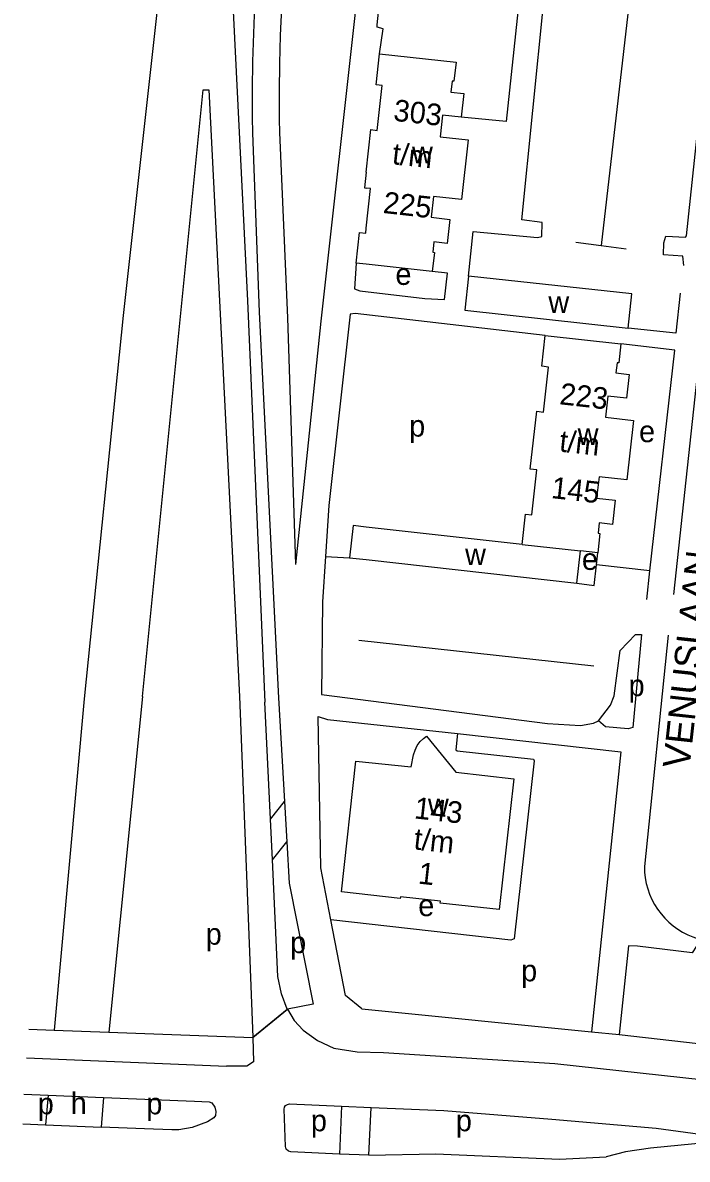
# Model space of a CAD drawing. Extents: x 161936 to 163647, y 386450 to 388633.
# Drawn here: x 161936.3 to 162059.5, y 386507.5 to 386718.3 of the extents above; entities that cross this region are included whole.
import ezdxf

# ---------------------------------------------------------------- set-up
doc = ezdxf.new("R2010")
doc.units = 0
for name, color, linetype in [('BLT_Basislijn', 7, 'Continuous'), ('BLT_Bebouwing', 7, 'Continuous'), ('BLT_Centroide', 7, 'Continuous'), ('BLT_Huisnummer_reeks', 7, 'Continuous'), ('BLT_Onderverdeling_panden', 7, 'Continuous'), ('BLT_Straatnaam', 7, 'Continuous'), ('BLT_Vlakafsluiter', 7, 'Continuous')]:
    doc.layers.add(name, color=color, linetype=linetype)

msp = doc.modelspace()

# ---------------------------------------------------------------- linework, layer by layer
at = {"layer": 'BLT_Basislijn'}
for p, q in [((161969.1, 386791.65), (161954.9, 386664)), ((162005.76, 386790.38), (161991.56, 386662.94)), ((162048.74, 386721.58), (162043.59, 386676.99)), ((161978.89, 386697.88), (161980.12, 386664.64)), ((161983.89, 386697.97), (161985.42, 386663.58)), ((162038.87, 386677.6), (162043.59, 386676.99)), ((162043.59, 386676.99), (162048.24, 386676.39)), ((161978, 386666.76), (161981.18, 386592.24)), ((162063, 386667.82), (162056.98, 386612.23)), ((161954.9, 386664), (161947.7, 386592.87)), ((161980.12, 386664.64), (161983.72, 386593.09)), ((161985.42, 386663.58), (161986.9, 386617.81)), ((161991.56, 386662.94), (161986.9, 386617.81)), ((162042.69, 386617.76), (162042.94, 386619.97)), ((161992.45, 386619.29), (161996.93, 386619.06)), ((162056.03, 386604.72), (162051.6, 386561.79)), ((161998.65, 386603.78), (162042.19, 386599.04)), ((161947.7, 386592.87), (161942.11, 386531.4)), ((161958.51, 386593.3), (161952.27, 386531.04)), ((161976.52, 386593.3), (161978.97, 386530.09)), ((161982.22, 386570.57), (161981.18, 386592.24)), ((161992.82, 386589.04), (162016.95, 386586.47)), ((161982.22, 386570.57), (161984.84, 386573.83)), ((161982.59, 386563.03), (161982.22, 386570.57)), ((161982.59, 386563.03), (161985.27, 386566.37)), ((161993.46, 386551.89), (161991.61, 386561.55)), ((161999.18, 386535.39), (162041.78, 386531.13)), ((161937.43, 386531.57), (161942.11, 386531.4)), ((161942.11, 386531.4), (161952.27, 386531.04)), ((161952.27, 386531.04), (161978.97, 386530.03)), ((162041.78, 386531.13), (162046.94, 386530.62)), ((161978.97, 386530.09), (161978.97, 386530.03)), ((161937.02, 386526.27), (161974.06, 386524.72)), ((161936.5, 386519.51), (161940.99, 386519.33)), ((161940.99, 386519.33), (161940.49, 386513.84)), ((161940.99, 386519.33), (161951.3, 386518.92)), ((161951.3, 386518.92), (161950.85, 386513.44)), ((161951.3, 386518.92), (161968.12, 386518.24)), ((161995.4, 386517.3), (161995.03, 386508.43)), ((161995.4, 386517.3), (162000.89, 386517.06)), ((162000.5, 386508.24), (162000.89, 386517.06)), ((161936.29, 386514.01), (161940.49, 386513.84)), ((161940.49, 386513.84), (161950.85, 386513.44)), ((162000.5, 386508.24), (161995.03, 386508.43))]:
    msp.add_line(p, q, dxfattribs=at)
for points in [[(161979.27, 386791.22), (161974.82, 386749.02), (161974.4, 386739.26), (161978, 386666.76)], [(162025.5, 386767.21), (162033.01, 386766.29), (162025.93, 386700), (162017.59, 386700.8)], [(162002.47, 386712.57), (162003.14, 386717.2), (162002.01, 386717.49), (162002.04, 386717.93), (162005.74, 386753.08)], [(161981.67, 386747.43), (161981.04, 386742.27), (161980.49, 386737.1), (161980.01, 386731.92), (161979.62, 386726.74), (161979.31, 386721.55), (161979.07, 386716.36), (161978.92, 386711.16), (161978.85, 386705.96), (161978.86, 386700.76), (161978.89, 386697.88)], [(161986.63, 386746.79), (161986, 386741.66), (161985.45, 386736.53), (161984.99, 386731.39), (161984.6, 386726.25), (161984.29, 386721.1), (161984.06, 386715.94), (161983.91, 386710.78), (161983.85, 386705.62), (161983.86, 386700.47), (161983.89, 386697.97)], [(162019, 386671.33), (162019.83, 386679.57), (162031.77, 386678.47), (162032.57, 386678.66), (162032.64, 386681.27), (162028.88, 386681.78), (162032.97, 386722.33), (162033.3, 386722.89), (162036.08, 386722.89), (162048.74, 386721.58)], [(162058.89, 386673.28), (162058.73, 386675), (162055.17, 386675.25), (162055.23, 386677.48), (162055.56, 386678.72), (162059.24, 386678.55), (162059.4, 386678.8), (162063.55, 386717.82), (162063.51, 386719.81), (162058.31, 386720.58)], [(161958.51, 386593.3), (161969.74, 386705.87), (161970.8, 386705.87), (161976.52, 386593.3)], [(161998.12, 386673.75), (161997.81, 386668.94), (161998.81, 386668.57), (162010.88, 386667.18), (162014.52, 386667.01), (162015.1, 386671.84), (162012.26, 386672.18)], [(162058.25, 386668.18), (162057.44, 386660.71), (162048.57, 386661.68)], [(162033.21, 386660.3), (161997.97, 386664.38), (161997.01, 386664.29), (161993.07, 386628.73), (161992.45, 386619.29)], [(162052.59, 386616.65), (162057.23, 386657.61), (162047.24, 386658.73)], [(161992.45, 386619.29), (161991.9, 386610.88), (161991.71, 386593.72), (162033.64, 386588.34), (162039.73, 386587.91), (162042.15, 386588.36), (162043.11, 386588.83)], [(162039.08, 386614.37), (162042.26, 386613.9), (162042.69, 386617.76)], [(162052.59, 386616.65), (162042.69, 386617.76)], [(162052.02, 386611.32), (162052.59, 386616.65)], [(162043.11, 386588.83), (162045.33, 386591.69), (162045.98, 386593.47), (162047.11, 386601.88), (162049.92, 386604.84), (162051.07, 386604.8), (162049.45, 386587.59), (162048.57, 386587.33), (162044.41, 386587.72), (162043.11, 386588.83)], [(161983.72, 386593.09), (161984.84, 386573.83)], [(161991.61, 386561.55), (161991.09, 386589.6), (161992.82, 386589.04)], [(162016.95, 386586.47), (162016.65, 386583.42), (162016.88, 386583.26), (162031.04, 386581.67), (162031.15, 386581.37), (162027.44, 386548.34), (162026.81, 386548.14), (161993.46, 386551.89)], [(162016.95, 386586.47), (162047.25, 386583.06), (162041.78, 386531.13)], [(161984.84, 386573.83), (161985.27, 386566.37)], [(161985.27, 386566.37), (161985.72, 386558.68), (161990.17, 386536.21), (161985.37, 386535.28)], [(161985.35, 386535.33), (161984.27, 386538.13), (161983.63, 386541.35), (161982.59, 386563.03)], [(162051.6, 386561.79), (162051.63, 386560.74), (162051.75, 386559.69), (162051.95, 386558.65), (162052.22, 386557.63), (162052.57, 386556.63), (162052.99, 386555.66), (162053.49, 386554.73), (162054.05, 386553.84), (162054.68, 386552.99), (162055.38, 386552.2), (162056.13, 386551.45), (162056.93, 386550.77), (162057.79, 386550.15), (162058.69, 386549.6), (162059.63, 386549.11), (162060.6, 386548.7), (162061.6, 386548.36), (162062.07, 386548.23)], [(161999.18, 386535.39), (161996.14, 386537.85), (161993.46, 386551.89)], [(162062.07, 386548.23), (162060.47, 386545.77), (162050.29, 386546.98)], [(162050.29, 386546.98), (162048.65, 386547.06), (162046.94, 386530.62)], [(161985.37, 386535.28), (161985.35, 386535.33)], [(161985.37, 386535.28), (161986.66, 386533.22), (161988.29, 386531.42), (161990.97, 386529.48), (161994.02, 386528.08), (161998.34, 386527.41), (162003.23, 386527.24), (162035, 386525.22), (162090.94, 386519.08), (162162.33, 386511.25)], [(161978.97, 386530.03), (161979.12, 386525.55), (161977.84, 386524.74), (161974.06, 386524.72)], [(162046.94, 386530.62), (162156, 386518.17), (162157.49, 386518.17), (162158.72, 386518.43)], [(161968.12, 386518.24), (161970.85, 386518.14), (161971.38, 386517.91), (161971.92, 386517.14), (161972.13, 386516.35), (161972.04, 386515.55), (161971.76, 386515.15), (161970.55, 386514.4), (161967.71, 386513.35), (161965.27, 386512.94), (161963.93, 386512.93), (161958.88, 386513.13), (161950.85, 386513.44)], [(161995.03, 386508.43), (161985.99, 386508.83), (161985.59, 386508.94), (161985.18, 386509.33), (161985.04, 386509.81), (161984.78, 386516.73), (161984.86, 386517.12), (161985.06, 386517.43), (161985.37, 386517.64), (161985.78, 386517.74), (161995.4, 386517.3)], [(162000.89, 386517.06), (162014.4, 386516.51), (162034.4, 386514.9), (162053.8, 386513.21), (162069.18, 386511.15)], [(162069.18, 386511.15), (162052.74, 386509.52), (162048.07, 386508.82), (162044.53, 386507.88)], [(162000.5, 386508.24), (162012.93, 386508.49), (162035.85, 386507.46), (162044.53, 386507.88)]]:
    msp.add_lwpolyline(points, dxfattribs=at)
at = {"layer": 'BLT_Bebouwing'}
for p, q in [((162000, 386673.54), (161998.12, 386673.75)), ((162012.26, 386672.18), (162000, 386673.54)), ((162039.08, 386614.37), (162039.74, 386620.33)), ((162042.94, 386619.97), (162039.74, 386620.33))]:
    msp.add_line(p, q, dxfattribs=at)
for points in [[(162000, 386690.61), (162000.88, 386698.5), (162002.04, 386698.37), (162002.97, 386706.69), (162001.83, 386706.81), (162002.47, 386712.57)], [(162002.47, 386712.57), (162016.66, 386711), (162016.27, 386707.47), (162015.94, 386707.51), (162015.71, 386705.46), (162018.08, 386705.2), (162017.59, 386700.8)], [(162017.59, 386700.8), (162014.16, 386701.19), (162013.71, 386697.16), (162018.89, 386696.59), (162017.66, 386685.52), (162012.5, 386686.09), (162012.07, 386682.23), (162015.53, 386681.84), (162015.03, 386677.38), (162012.54, 386677.66), (162012.33, 386675.76), (162012.66, 386675.73), (162012.26, 386672.18)], [(162000, 386690.61), (161999.68, 386687.69), (162000, 386687.66)], [(162000, 386680.19), (162000.82, 386687.57), (162000, 386687.66)], [(161998.12, 386673.75), (161998.76, 386679.44), (161999.9, 386679.31), (162000, 386680.19)], [(162019, 386671.33), (162018.31, 386664.99), (162048.57, 386661.68)], [(162048.57, 386661.68), (162049.27, 386668.03), (162019, 386671.33)], [(162028.9, 386621.54), (162029.52, 386627.13), (162030.73, 386627), (162031.66, 386635.37), (162030.42, 386635.51), (162031.62, 386646.24), (162032.86, 386646.1), (162033.79, 386654.45), (162032.57, 386654.59), (162033.21, 386660.3)], [(162033.21, 386660.3), (162047.24, 386658.73)], [(162047.24, 386658.73), (162046.84, 386655.21), (162046.52, 386655.24), (162046.31, 386653.35), (162048.8, 386653.07), (162048.3, 386648.65), (162044.82, 386649.03), (162044.41, 386645.13), (162049.55, 386644.56), (162048.32, 386633.52), (162043.18, 386634.09), (162042.7, 386630.13), (162046.19, 386629.74), (162045.69, 386625.25), (162043.23, 386625.53), (162043.01, 386623.6), (162043.34, 386623.56), (162042.94, 386619.97)], [(162028.9, 386621.54), (162000, 386624.75), (161997.6, 386625.02), (161996.93, 386619.06)], [(161996.93, 386619.06), (162000, 386618.72), (162039.08, 386614.37)]]:
    msp.add_lwpolyline(points, dxfattribs=at)
msp.add_lwpolyline([(161998.09, 386581.34), (162008.33, 386580.27), (162008.76, 386582.49), (162009.05, 386583.37), (162009.48, 386584.2), (162010.03, 386584.96), (162010.6, 386585.54), (162011.16, 386585.97), (162016.61, 386579.28), (162027.37, 386578.07), (162024.68, 386553.78), (162013.74, 386555), (162013.78, 386555.33), (162006.33, 386556.16), (162006.3, 386555.85), (161995.4, 386557.05)], close=True, dxfattribs=at)
at = {"layer": 'BLT_Onderverdeling_panden'}
msp.add_line((162028.9, 386621.54), (162039.74, 386620.33), dxfattribs=at)
at = {"layer": 'BLT_Vlakafsluiter'}
for p, q in [((161978.97, 386530.09), (161985.35, 386535.33)), ((161978.97, 386530.03), (161985.37, 386535.28))]:
    msp.add_line(p, q, dxfattribs=at)

# ---------------------------------------------------------------- texts
at = {"layer": 'BLT_Centroide'}
for s, p in [('w', (162008.5, 386692.25)), ('e', (162005.42, 386669.69)), ('w', (162033.79, 386664.5)), ('p', (162007.97, 386641.54)), ('w', (162039.22, 386640)), ('e', (162050.61, 386640.51)), ('w', (162018.34, 386617.69)), ('e', (162040.01, 386616.81)), ('p', (162048.67, 386593.38)), ('w', (162011.45, 386571.27)), ('e', (162009.65, 386552.57)), ('p', (161970.23, 386547.27)), ('p', (161985.89, 386545.69)), ('p', (162028.74, 386540.47)), ('p', (161939.08, 386515.79)), ('h', (161945.19, 386515.86)), ('p', (161959.22, 386515.79)), ('p', (161989.74, 386512.65)), ('p', (162016.63, 386512.65))]:
    msp.add_text(s, height=4, dxfattribs=at).set_placement(p)
at = {"layer": 'BLT_Huisnummer_reeks'}
for s, rotation, p in [('303', 353.6576, (162004.92, 386700.17)), ('t/m', 353.6834, (162004.7, 386692.12)), ('225', 353.6526, (162003.01, 386683.05)), ('223', 353.6468, (162035.74, 386647.56)), ('t/m', 353.6834, (162035.7, 386638.8)), ('145', 353.6523, (162034.19, 386630.15)), ('143', 353.6805, (162008.78, 386570.72)), ('t/m', 353.6834, (162008.7, 386564.98)), ('1', 353.6818, (162009.51, 386558.62))]:
    msp.add_text(s, height=4, rotation=rotation, dxfattribs=at).set_placement(p)
at = {"layer": 'BLT_Straatnaam'}
msp.add_text('VENUSLAAN', height=5, rotation=83.7343, dxfattribs=at).set_placement((162059.96, 386579.82))

doc.saveas('drawing.dxf')
